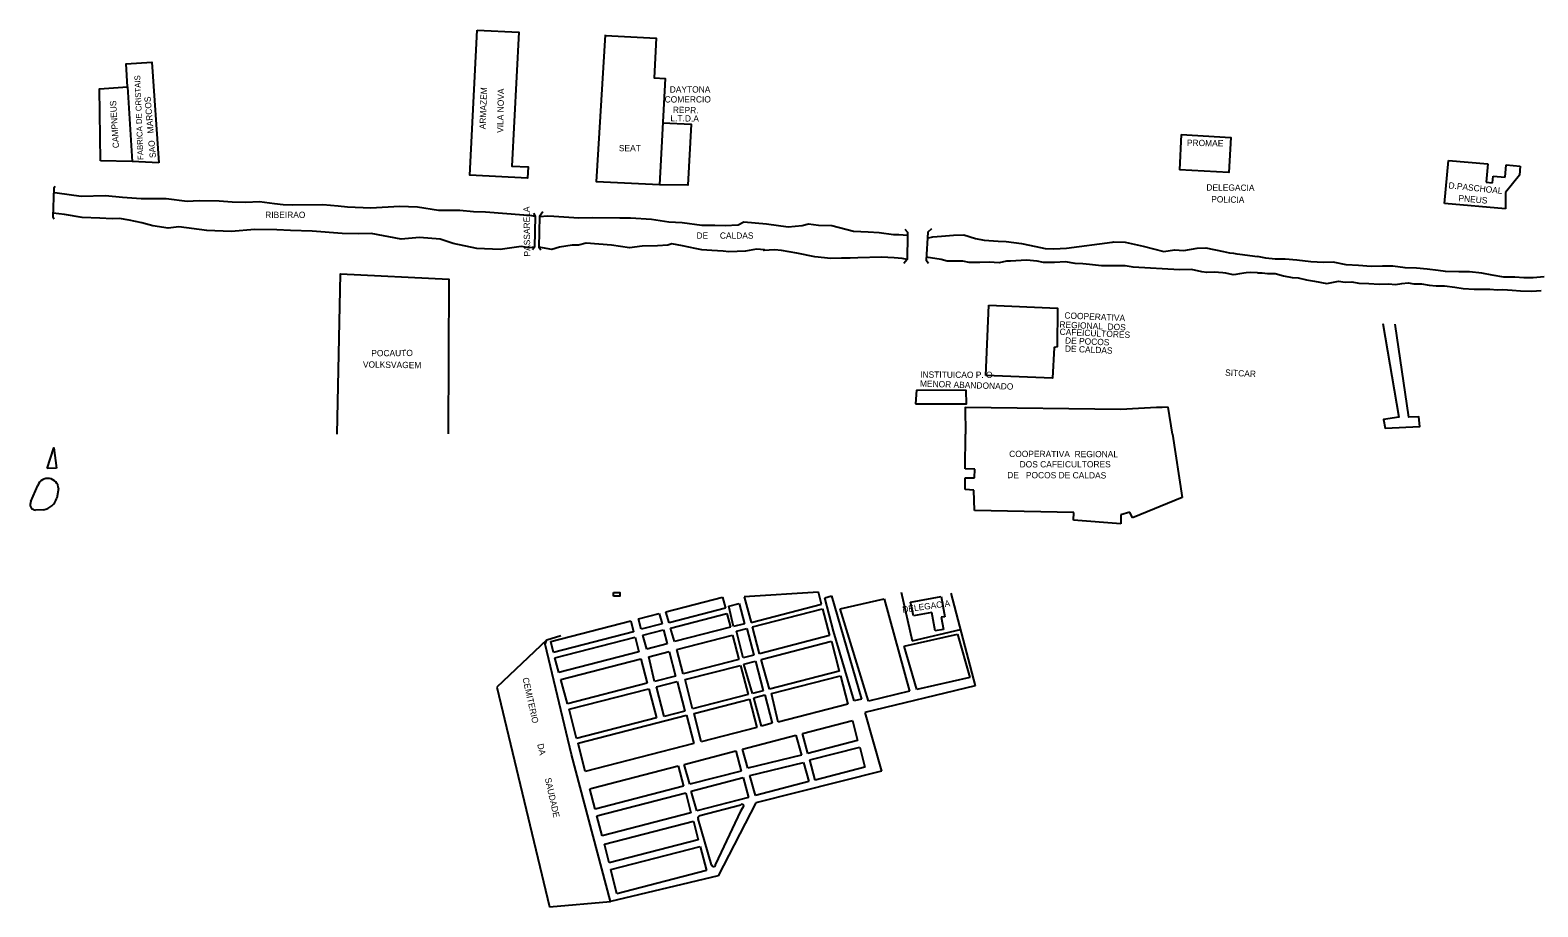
# Model space of a CAD drawing. Extents: x 325899 to 364828, y 7568995 to 7592502.
# Drawn here: x 336101 to 337060, y 7589701 to 7590259 of the extents above; entities that cross this region are included whole.
import ezdxf

# ---------------------------------------------------------------- set-up
doc = ezdxf.new("R2010")
doc.units = 0
for name, color, linetype in [('EDIFEXISTENT', 7, 'Continuous'), ('EDIFIDENTIF', 7, 'Continuous'), ('EDIFOBRAEXIS', 7, 'Continuous')]:
    doc.layers.add(name, color=color, linetype=linetype)

msp = doc.modelspace()

# ---------------------------------------------------------------- linework, layer by layer
at = {"layer": 'EDIFEXISTENT'}
for p, q in [((337000.42, 7590148.65), (337002.89, 7590176.18)), ((337002.89, 7590176.18), (337027.91, 7590173.89)), ((337027.91, 7590173.89), (337026.85, 7590162.29)), ((337030.91, 7590161.92), (337031.3, 7590166.12)), ((337031.3, 7590166.12), (337038.94, 7590165.42)), ((337038.94, 7590165.42), (337039.66, 7590173.25)), ((337047.97, 7590166.85), (337039.12, 7590155.79)), ((337039.66, 7590173.25), (337048.48, 7590172.44)), ((337048.48, 7590172.44), (337047.97, 7590166.85)), ((337026.85, 7590162.29), (337030.91, 7590161.92)), ((337039.18, 7590145.23), (337000.42, 7590148.65)), ((337039.12, 7590155.79), (337039.18, 7590145.23)), ((336695.51, 7589979.96), (336695.6, 7590001.91)), ((336827.25, 7590001.91), (336833.43, 7589961.7)), ((336695.42, 7589966.85), (336695.42, 7589974.27)), ((336695.42, 7589974.27), (336701.36, 7589974.27)), ((336701.54, 7589979.84), (336695.51, 7589979.96)), ((336701.36, 7589974.27), (336701.54, 7589979.84)), ((336700.99, 7589966.48), (336695.42, 7589966.85)), ((336701.36, 7589953.48), (336700.99, 7589966.48)), ((336833.43, 7589961.7), (336801.89, 7589948.78)), ((336764.53, 7589952.17), (336701.36, 7589953.48)), ((336764.47, 7589947.34), (336764.53, 7589952.17)), ((336794.49, 7589945.01), (336764.47, 7589947.34)), ((336800.23, 7589952.42), (336794.47, 7589950.63)), ((336794.47, 7589950.63), (336794.49, 7589945.01)), ((336801.89, 7589948.78), (336800.23, 7589952.42)), ((336505.08, 7589888.92), (336541.22, 7589898.27)), ((336541.22, 7589898.27), (336543.01, 7589891.36)), ((336602.14, 7589901.52), (336555.01, 7589898.64)), ((336555.01, 7589898.64), (336559.27, 7589882.18)), ((336604.14, 7589893.79), (336602.14, 7589901.52)), ((336606.3, 7589897.87), (336610.53, 7589899.24)), ((336611.77, 7589876.68), (336606.3, 7589897.87)), ((336610.53, 7589899.24), (336629.44, 7589833.43)), ((336616.06, 7589891.01), (336644, 7589897.33)), ((336644, 7589897.33), (336660.01, 7589838.63)), ((336654.76, 7589901.57), (336661.66, 7589870.66)), ((336660.79, 7589895.17), (336680.16, 7589898.66)), ((336680.16, 7589898.66), (336682.45, 7589885.92)), ((336686.35, 7589900.91), (336701.82, 7589841.86)), ((336487.79, 7589884.6), (336500.93, 7589888)), ((336500.93, 7589888), (336502.67, 7589881.29)), ((336507.22, 7589882.1), (336505.08, 7589888.92)), ((336543.01, 7589891.36), (336507.22, 7589882.1)), ((336508.14, 7589878.63), (336543.94, 7589887.89)), ((336543.94, 7589887.89), (336546.18, 7589879.27)), ((336545.08, 7589892.58), (336551.82, 7589894.33)), ((336548.19, 7589879.58), (336545.08, 7589892.58)), ((336551.82, 7589894.33), (336555.17, 7589881.38)), ((336559.27, 7589882.18), (336604.14, 7589893.79)), ((336560.22, 7589879.41), (336604.8, 7589890.94)), ((336604.8, 7589890.94), (336609.21, 7589873.88)), ((336633.9, 7589832.1), (336616.06, 7589891.01)), ((336662.66, 7589886.54), (336660.79, 7589895.17)), ((336674.24, 7589888.63), (336662.66, 7589886.54)), ((336676.36, 7589876.91), (336674.24, 7589888.63)), ((336431.9, 7589870.06), (336482.84, 7589883.24)), ((336482.84, 7589883.24), (336484.61, 7589876.38)), ((336489.43, 7589878.03), (336487.79, 7589884.6)), ((336502.67, 7589881.29), (336489.43, 7589878.03)), ((336510.53, 7589870.05), (336508.14, 7589878.63)), ((336546.18, 7589879.27), (336510.53, 7589870.05)), ((336555.17, 7589881.38), (336548.19, 7589879.58)), ((336550.05, 7589876.6), (336556.62, 7589878.3)), ((336556.62, 7589878.3), (336561, 7589861.4)), ((336564.66, 7589862.35), (336560.22, 7589879.41)), ((336682.45, 7589885.92), (336680.25, 7589885.53)), ((336680.25, 7589885.53), (336681.63, 7589877.86)), ((336429.41, 7589871.09), (336397.52, 7589841.01)), ((336428.35, 7589868.51), (336429.41, 7589871.09)), ((336445.12, 7589798.21), (336428.35, 7589868.51)), ((336429.41, 7589871.09), (336438.36, 7589873.88)), ((336433.63, 7589863.19), (336431.9, 7589870.06)), ((336484.61, 7589876.38), (336433.63, 7589863.19)), ((336434.59, 7589859.74), (336485.61, 7589872.95)), ((336485.61, 7589872.95), (336488.02, 7589863.64)), ((336490.46, 7589874.2), (336503.58, 7589877.6)), ((336492.92, 7589865.22), (336490.46, 7589874.2)), ((336505.91, 7589868.58), (336492.92, 7589865.22)), ((336503.58, 7589877.6), (336505.91, 7589868.58)), ((336512.08, 7589864.94), (336547.41, 7589874.09)), ((336547.41, 7589874.09), (336551.42, 7589858.6)), ((336554.35, 7589859.68), (336550.05, 7589876.6)), ((336609.21, 7589873.88), (336564.66, 7589862.35)), ((336565.82, 7589858.72), (336610.49, 7589870.28)), ((336610.49, 7589870.28), (336615.4, 7589851.3)), ((336624.8, 7589832.47), (336611.77, 7589876.68)), ((336656.78, 7589867.18), (336690.68, 7589874.75)), ((336661.66, 7589870.66), (336692.43, 7589877.71)), ((336681.63, 7589877.86), (336676.36, 7589876.91)), ((336690.68, 7589874.75), (336698.49, 7589847.13)), ((336437.13, 7589850.47), (336434.59, 7589859.74)), ((336488.02, 7589863.64), (336437.13, 7589850.47)), ((336438.31, 7589845.86), (336489.28, 7589859.05)), ((336489.28, 7589859.05), (336493.26, 7589843.68)), ((336494.2, 7589860.34), (336507.18, 7589863.7)), ((336497.8, 7589844.7), (336494.2, 7589860.34)), ((336507.18, 7589863.7), (336511.2, 7589848.16)), ((336516.17, 7589849.47), (336512.08, 7589864.94)), ((336561, 7589861.4), (336554.35, 7589859.68)), ((336664.7, 7589839.66), (336656.78, 7589867.18)), ((336551.42, 7589858.6), (336516.17, 7589849.47)), ((336517.42, 7589845.86), (336552.62, 7589854.97)), ((336552.62, 7589854.97), (336557.43, 7589836.37)), ((336554.74, 7589855.8), (336562.09, 7589857.7)), ((336560.11, 7589837.04), (336554.74, 7589855.8)), ((336562.09, 7589857.7), (336566.98, 7589838.82)), ((336571.12, 7589839.84), (336565.82, 7589858.72)), ((336615.4, 7589851.3), (336571.12, 7589839.84)), ((336397.52, 7589841.01), (336431.1, 7589701.35)), ((336442.47, 7589830.54), (336438.31, 7589845.86)), ((336493.26, 7589843.68), (336442.47, 7589830.54)), ((336443.67, 7589827), (336494.32, 7589840.11)), ((336494.32, 7589840.11), (336499.09, 7589821.66)), ((336511.2, 7589848.16), (336497.8, 7589844.7)), ((336499.15, 7589841.31), (336512.35, 7589844.73)), ((336503.98, 7589822.49), (336499.15, 7589841.31)), ((336512.35, 7589844.73), (336517.22, 7589825.91)), ((336522.09, 7589827.22), (336517.42, 7589845.86)), ((336572.35, 7589836.98), (336616.16, 7589848.32)), ((336616.16, 7589848.32), (336620.82, 7589830.3)), ((336701.82, 7589841.86), (336631.57, 7589824.95)), ((336698.49, 7589847.13), (336664.7, 7589839.66)), ((336557.43, 7589836.37), (336522.09, 7589827.22)), ((336523.04, 7589824.29), (336558.23, 7589833.39)), ((336558.23, 7589833.39), (336562.89, 7589815.37)), ((336566.98, 7589838.82), (336560.11, 7589837.04)), ((336560.97, 7589834.34), (336568.14, 7589836.2)), ((336565.93, 7589816.33), (336560.97, 7589834.34)), ((336568.14, 7589836.2), (336572.82, 7589818.11)), ((336576.49, 7589818.83), (336572.35, 7589836.98)), ((336620.82, 7589830.3), (336576.49, 7589818.83)), ((336629.44, 7589833.43), (336624.8, 7589832.47)), ((336660.01, 7589838.63), (336633.9, 7589832.1)), ((336448.27, 7589808.51), (336443.67, 7589827)), ((336499.09, 7589821.66), (336448.27, 7589808.51)), ((336449.32, 7589805.48), (336518.26, 7589823.32)), ((336517.22, 7589825.91), (336503.98, 7589822.49)), ((336518.26, 7589823.32), (336522.92, 7589805.3)), ((336527.47, 7589806.21), (336523.04, 7589824.29)), ((336631.57, 7589824.95), (336642.24, 7589787.65)), ((336562.89, 7589815.37), (336527.47, 7589806.21)), ((336572.82, 7589818.11), (336565.93, 7589816.33)), ((336592.06, 7589811.72), (336623.72, 7589819.92)), ((336595.47, 7589798.91), (336592.06, 7589811.72)), ((336623.72, 7589819.92), (336627.04, 7589807.08)), ((336453.81, 7589787.42), (336449.32, 7589805.48)), ((336522.92, 7589805.3), (336453.81, 7589787.42)), ((336553.85, 7589801.73), (336587.77, 7589810.56)), ((336557.35, 7589789.59), (336553.85, 7589801.73)), ((336587.77, 7589810.56), (336591.48, 7589797.73)), ((336627.04, 7589807.08), (336595.47, 7589798.91)), ((336596.62, 7589794.76), (336628.39, 7589802.98)), ((336628.39, 7589802.98), (336631.71, 7589790.15)), ((336469.89, 7589704.72), (336445.12, 7589798.21)), ((336516.73, 7589791.99), (336549.67, 7589800.51)), ((336520.27, 7589779.3), (336516.73, 7589791.99)), ((336549.67, 7589800.51), (336552.96, 7589787.76)), ((336591.48, 7589797.73), (336557.35, 7589789.59)), ((336558.51, 7589784.8), (336592.75, 7589793.2)), ((336592.75, 7589793.2), (336596.02, 7589781.07)), ((336599.97, 7589781.94), (336596.62, 7589794.76)), ((336458.27, 7589776.78), (336513.04, 7589790.96)), ((336513.04, 7589790.96), (336516.38, 7589778.03)), ((336552.96, 7589787.76), (336520.27, 7589779.3)), ((336521.24, 7589774.97), (336554.36, 7589783.54)), ((336554.36, 7589783.54), (336557.63, 7589770.87)), ((336562.08, 7589772.16), (336558.51, 7589784.8)), ((336642.24, 7589787.65), (336562.41, 7589767.58)), ((336631.71, 7589790.15), (336599.97, 7589781.94)), ((336456.7, 7589776.38), (336458.27, 7589776.78)), ((336460.05, 7589763.45), (336456.7, 7589776.38)), ((336516.38, 7589778.03), (336460.05, 7589763.45)), ((336461.27, 7589759.14), (336517.79, 7589773.77)), ((336517.79, 7589773.77), (336521.07, 7589761.11)), ((336524.72, 7589762.35), (336521.24, 7589774.97)), ((336596.02, 7589781.07), (336562.08, 7589772.16)), ((336557.63, 7589770.87), (336524.72, 7589762.35)), ((336526.62, 7589759.39), (336552.76, 7589766.33)), ((336562.41, 7589767.58), (336538.28, 7589721.02)), ((336554.17, 7589764.59), (336552.6, 7589762.11)), ((336464.53, 7589746.48), (336461.27, 7589759.14)), ((336521.07, 7589761.11), (336464.53, 7589746.48)), ((336466.1, 7589741.18), (336522.62, 7589755.81)), ((336522.62, 7589755.81), (336525.69, 7589743.94)), ((336534.08, 7589727.99), (336525.67, 7589757.29)), ((336552.6, 7589762.11), (336536.65, 7589728.51)), ((336525.69, 7589743.94), (336468.95, 7589729.26)), ((336468.95, 7589729.26), (336466.1, 7589741.18)), ((336470.11, 7589725.11), (336526.9, 7589739.81)), ((336526.9, 7589739.81), (336530.88, 7589724.45)), ((336473.99, 7589709.73), (336470.11, 7589725.11)), ((336538.28, 7589721.02), (336469.89, 7589704.72)), ((336530.88, 7589724.45), (336473.99, 7589709.73)), ((336431.1, 7589701.35), (336469.89, 7589704.72))]:
    msp.add_line(p, q, dxfattribs=at)
for points in [[(336385.15, 7590258.99), (336411.51, 7590257.65), (336407.18, 7590172.51), (336417.44, 7590171.98), (336417.08, 7590164.82), (336380.33, 7590166.69), (336385.15, 7590258.99)], [(336466.63, 7590255.64), (336499, 7590253.99), (336497.71, 7590228.61), (336504.57, 7590228.26), (336501.13, 7590160.57), (336461.05, 7590162.61), (336466.78, 7590256.1)], [(336162.73, 7590222.92), (336161.78, 7590237.48), (336178.28, 7590238.57), (336182.61, 7590174.64)], [(336145.5, 7590175.76), (336144.92, 7590221.76), (336162.73, 7590222.92), (336165.68, 7590175.4)], [(336503.14, 7590200.13), (336521.12, 7590199.22), (336519.14, 7590160.31), (336501.13, 7590160.57)], [(336832.9, 7590192.54), (336864.35, 7590190.77), (336863.1, 7590168.38), (336831.86, 7590170.13)], [(336832.9, 7590192.54), (336831.86, 7590170.13)], [(336165.68, 7590175.4), (336145.5, 7590175.76)], [(336182.61, 7590174.64), (336165.68, 7590175.4)], [(336116.63, 7590159.5), (336115.87, 7590158.4), (336115.25, 7590140.26), (336115.99, 7590138.91)], [(336421.02, 7590142.64), (336421.97, 7590140.68), (336421.63, 7590120.96), (336420.31, 7590119.2)], [(336426.9, 7590143.51), (336424.84, 7590140.4), (336424.35, 7590120.99), (336425.68, 7590119.31)], [(336657.04, 7590132.43), (336658.77, 7590130.45), (336658.9, 7590128.49), (336658.63, 7590113.12), (336656.55, 7590110.5)], [(336673.98, 7590132.6), (336671.64, 7590130.54), (336670.59, 7590112.7), (336672.22, 7590110.87)], [(336296.01, 7590001.91), (336298.26, 7590104.07), (336366.98, 7590100.59), (336366.56, 7590002.21)], [(336710.5, 7590084.01), (336754.29, 7590082.05), (336753.98, 7590057.49), (336752, 7590057.24), (336750.95, 7590037.57), (336708.53, 7590039.35)], [(336708.53, 7590039.35), (336710.5, 7590084.01)], [(336663.95, 7590021.38), (336696.28, 7590021.35), (336696.14, 7590029.73), (336664.58, 7590029.91)], [(336664.58, 7590029.91), (336663.95, 7590021.38)], [(336794.45, 7590017.66), (336695.52, 7590018.94), (336695.6, 7590001.91)], [(336827.25, 7590001.91), (336824.63, 7590019.26)]]:
    msp.add_lwpolyline(points, dxfattribs=at)
for centre, radius, start, end in [((336951.9, 7587320.81), 2701.44, 92.70036, 93.34122), ((336553.49, 7589765.48), 1.12, 307.47675, 130.6623), ((336526.84, 7589758.03), 1.39, 99.09941, 212.04171), ((336535.37, 7589728.23), 1.31, 190.61274, 12.07265)]:
    msp.add_arc(centre, radius, start, end, dxfattribs=at)
at = {"layer": 'EDIFOBRAEXIS'}
for points in [[(336115.85, 7590155.81), (336117.89, 7590155.43), (336125.67, 7590154.47), (336133.13, 7590153.36), (336148.7, 7590153.83), (336159.49, 7590152.7), (336171.4, 7590151.95), (336187.28, 7590151.84), (336200.61, 7590150.25), (336208.35, 7590150.59), (336221.09, 7590150.34), (336229.21, 7590149.79), (336238.02, 7590149.67), (336246.62, 7590150.07), (336256.11, 7590148.83), (336261.71, 7590148.05), (336267.59, 7590147.87), (336286.87, 7590148), (336296.72, 7590147.17), (336302.68, 7590146.69), (336317.41, 7590146.04), (336335.65, 7590146.93), (336347.05, 7590146.71), (336360.59, 7590144.46), (336374.03, 7590144.47), (336382.86, 7590143.62), (336390.44, 7590143.37), (336414.82, 7590141.44), (336416.52, 7590141.24), (336418.4, 7590141.39), (336421.97, 7590140.68)], [(336421.63, 7590120.96), (336418.32, 7590120.6), (336413.16, 7590121.33), (336399.7, 7590119.46), (336384.92, 7590120.06), (336369.87, 7590123.27), (336361.6, 7590126.11), (336348.39, 7590127.12), (336336.82, 7590125.99), (336317.58, 7590129.68), (336309.41, 7590129.44), (336299.26, 7590129.69), (336280.07, 7590131.04), (336266.33, 7590131.56), (336257.63, 7590132.06), (336243.61, 7590132.28), (336228.57, 7590131.01), (336213.1, 7590131.61), (336195.44, 7590133.88), (336188.54, 7590132.98), (336178.8, 7590134.45), (336171.87, 7590136.45), (336163.75, 7590138.22), (336157.6, 7590139.16), (336153.02, 7590138.92), (336145.18, 7590139.43), (336133.8, 7590139.74), (336122.53, 7590141.79), (336115.35, 7590142.5)], [(336424.84, 7590140.4), (336430.11, 7590140.79), (336433.85, 7590140.57), (336449.81, 7590139.57), (336458.74, 7590139.73), (336475.94, 7590139.54), (336482.53, 7590139.7), (336496.06, 7590138.83), (336507.08, 7590137.11), (336515.38, 7590136.63), (336527.9, 7590134.89), (336536.17, 7590134.85), (336542.91, 7590134.68), (336551.06, 7590135.14), (336554.67, 7590137.05), (336569.17, 7590135.72), (336582.89, 7590133.95), (336591.79, 7590134.8), (336595.86, 7590135.75), (336602.12, 7590135.02), (336610.77, 7590134.67), (336624.52, 7590131.12), (336633.83, 7590130.73), (336640.73, 7590130.25), (336649.84, 7590129.06), (336653.25, 7590128.96), (336658.9, 7590128.49)], [(336671.27, 7590126.59), (336674.9, 7590127.46), (336680.4, 7590127.85), (336688.03, 7590128.54), (336694.62, 7590128.8), (336702.11, 7590126.39), (336707.63, 7590125.33), (336716.46, 7590124.76), (336721.47, 7590124.63), (336731.4, 7590123.22), (336740.35, 7590121.29), (336746.45, 7590120.07), (336751.82, 7590119.83), (336759.87, 7590120.4), (336788.93, 7590124.09), (336789.1, 7590124.09), (336790.1, 7590124.38), (336797.22, 7590124.05), (336801.11, 7590123.34), (336808.67, 7590121.57), (336821.88, 7590118.23), (336828.57, 7590119.2), (336834.58, 7590118.8), (336843.13, 7590120.26), (336848.5, 7590120.62), (336859.72, 7590118.21), (336863.5, 7590117.42), (336866.16, 7590117.06), (336868.25, 7590116.67), (336870.25, 7590116.47), (336881.39, 7590115.05)], [(336658.63, 7590113.12), (336655.3, 7590113.78), (336650.29, 7590114.15), (336642.17, 7590114.58), (336627.11, 7590114.18), (336622.42, 7590113.95), (336616.73, 7590113.96), (336609.93, 7590113.73), (336599.91, 7590114.76), (336588.43, 7590117.24), (336578.76, 7590118.81), (336574.2, 7590119.24), (336567.41, 7590118.8), (336567.89, 7590119.33), (336562.8, 7590119.71), (336555.73, 7590118.43), (336545.17, 7590118.01), (336541.66, 7590118.44), (336534.35, 7590118.87), (336527.94, 7590119.16), (336523.84, 7590120.18), (336515.68, 7590121.75), (336508.93, 7590123.06), (336506.26, 7590122.17), (336499.82, 7590121.7), (336490.1, 7590121.57), (336481.99, 7590120.44), (336470.54, 7590122.13), (336454.5, 7590123.44), (336449.57, 7590122.31), (336445.57, 7590122.13), (336437.51, 7590120.93), (336432.55, 7590119.47), (336424.35, 7590120.99)], [(336881.39, 7590104.66), (336876.73, 7590104.83), (336874.14, 7590104.63), (336869.99, 7590104), (336867.52, 7590103.54), (336865.89, 7590103.44), (336861.21, 7590104.45), (336859.28, 7590104.7), (336853.8, 7590104.95), (336849.1, 7590104.79), (336846.09, 7590105.3), (336839.43, 7590106.69), (336831.72, 7590106.51), (336802.33, 7590108.18), (336797.31, 7590108.99), (336787.47, 7590109.13), (336782.1, 7590109.1), (336778.28, 7590109.5), (336774.46, 7590109.96), (336770.31, 7590110.41), (336765.43, 7590110.56), (336759.37, 7590111.54), (336752.22, 7590111.23), (336745.4, 7590111.17), (336741.33, 7590112.01), (336734.51, 7590112.66), (336724.31, 7590111.97), (336721.71, 7590111.99), (336717.16, 7590111.02), (336710.8, 7590111.47), (336704.89, 7590111.18), (336697.95, 7590111.25), (336693.93, 7590112.06), (336689.27, 7590112.13), (336684, 7590112.13), (336680.24, 7590113.04), (336670.62, 7590114.53)], [(337063.63, 7590102.11), (337056.76, 7590101.41), (337050.9, 7590101.53), (337045.06, 7590101.88), (337038.05, 7590101.9), (337030.6, 7590103.17), (337024.14, 7590104.37), (337016.3, 7590105.18), (337009.52, 7590105.27), (337001.04, 7590105.46), (336996.35, 7590106.05), (336989.35, 7590106.9), (336982.61, 7590107.67), (336975.24, 7590107.77), (336967.51, 7590108.97), (336961.01, 7590108.87), (336953.66, 7590108.64), (336945.74, 7590109.23), (336937.72, 7590109.82), (336929.47, 7590111.38), (336923.29, 7590111.25), (336915.22, 7590111.54), (336906.34, 7590112.65), (336898.91, 7590113.23), (336892.74, 7590113.39), (336886.8, 7590113.97), (336881.39, 7590115.05)], [(336881.4, 7590104.67), (336884.44, 7590104.58), (336887.86, 7590104.22), (336892.59, 7590104.17), (336897.97, 7590102.65), (336903.39, 7590101.6), (336907.2, 7590101.53), (336912.51, 7590100.18), (336917.58, 7590099.43), (336925.56, 7590097.93), (336932.82, 7590099.23), (336937.23, 7590098.62), (336941.46, 7590098.93), (336945.76, 7590097.95), (336952.13, 7590097.79), (336958.73, 7590097.37), (336964.63, 7590097.58), (336969.07, 7590097.28), (336973.27, 7590097.87), (336977.19, 7590098.24), (336980.76, 7590097.62), (336985.74, 7590097.56), (336990.48, 7590096.72), (336994.97, 7590096.34), (337000.35, 7590096.28), (337006.82, 7590095.51), (337012.12, 7590094.76), (337019.27, 7590094.31), (337023.06, 7590094.3), (337029.26, 7590094.3), (337034.15, 7590093.71), (337037.38, 7590094.03), (337043.42, 7590093.6), (337048.72, 7590093.13), (337055.79, 7590093.02), (337061.91, 7590093.32)], [(336961.12, 7590072.46), (336971.19, 7590012.72), (336961.6, 7590011.43), (336962.54, 7590005.85), (336984.67, 7590006.95), (336984.06, 7590013.11), (336977.65, 7590012.76), (336968.99, 7590072)], [(336111.55, 7589980.2), (336115.86, 7589993.42), (336117.52, 7589980.44)], [(336117.52, 7589980.44), (336111.55, 7589980.2)], [(336101.28, 7589959.12), (336105.62, 7589969.36)], [(336118.88, 7589967.39), (336117.69, 7589961.27)], [(336109.33, 7589953.93), (336104.14, 7589953.58)], [(336471.86, 7589901.32), (336475.76, 7589901.32), (336475.76, 7589899.03), (336471.76, 7589899.03)], [(336471.76, 7589899.03), (336471.86, 7589901.32)]]:
    msp.add_lwpolyline(points, dxfattribs=at)
for centre, radius, start, end in [((336112.05, 7589967.06), 6.83, 2.76823, 160.28865), ((336104.5, 7589957.28), 3.72, 150.30058, 264.32353), ((336107.46, 7589964.49), 10.73, 280.02994, 342.49648)]:
    msp.add_arc(centre, radius, start, end, dxfattribs=at)

# ---------------------------------------------------------------- texts
at = {"layer": 'EDIFIDENTIF'}
for s, height, rotation, p in [('FABRICA DE CRISTAIS', 3.7, 92.21243, (336172.87, 7590176.5)), ('DAYTONA', 4, 0.05995, (336507.58, 7590219.26)), ('CAMPNEUS', 4, 93.72195, (336157.37, 7590184.06)), ('SAO   MARCOS', 4, 95.16104, (336180.87, 7590177.85)), ('ARMAZEM', 4, 88.14534, (336390.52, 7590195.89)), ('VILA NOVA', 4, 88.82864, (336401.66, 7590193.61)), ('COMERCIO', 4, 0.05995, (336504.32, 7590212.96)), ('L.T.D.A', 4, 358.72295, (336507.98, 7590201.11)), ('REPR.', 4, 359.08756, (336509.53, 7590206.32)), ('SEAT', 4, 0.24374, (336475.22, 7590181.95)), ('PROMAE', 4, 359.0903, (336836.48, 7590185.38)), ('DELEGACIA', 4, 359.55737, (336848.88, 7590156.96)), ('D.PASCHOAL', 4, 353.94156, (337002.72, 7590158.38)), ('PASSARELA', 4, 90.92467, (336418.93, 7590115.03)), ('POLICIA', 4, 358.67124, (336851.92, 7590149.53)), ('PNEUS', 4, 355.01422, (337009.08, 7590150.21)), ('COOPERATIVA', 4, 357.43172, (336758.51, 7590075.61)), ('REGIONAL  DOS', 4, 357.43172, (336755.37, 7590069.84)), ('CAFEICULTORES', 4, 357.43172, (336755.48, 7590065.21)), ('DE POCOS ', 4, 357.43172, (336758.92, 7590059.66)), ('POCAUTO', 4, 0.30358, (336317.77, 7590051.54)), ('DE CALDAS', 4, 357.43172, (336758.85, 7590054.49)), ('VOLKSVAGEM', 4, 359.20892, (336312.41, 7590044.4)), ('INSTITUICAO P. O', 4, 359.74032, (336666.86, 7590037.93)), ('SITCAR', 4, 357.32062, (336860.73, 7590039.24)), ('MENOR ABANDONADO', 4, 358.11847, (336666.65, 7590032.25)), ('COOPERATIVA  REGIONAL', 4, 359.89139, (336723.46, 7589987.46)), ('DOS CAFEICULTORES', 4, 0.04248, (336730.1, 7589980.84)), ('DE   POCOS DE CALDAS', 4, 359.79961, (336722.2, 7589974.02)), ('DELEGACIA', 4, 7.73399, (336655.8, 7589888.44)), ('CEMITERIO         DA          SAUDADE', 4, 282.58343, (336413.88, 7589846.79))]:
    msp.add_text(s, height=height, rotation=rotation, dxfattribs=at).set_placement(p)
for s, p in [('RIBEIRAO', (336250.29, 7590139.52)), ('DE     CALDAS', (336524.59, 7590126.33))]:
    msp.add_text(s, height=4, dxfattribs=at).set_placement(p)

doc.saveas('drawing.dxf')
